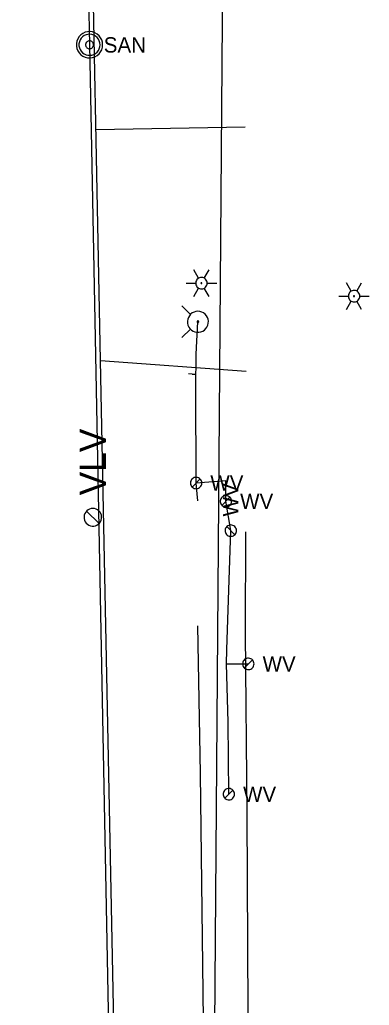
# Model space of a CAD drawing. Extents: x 596028 to 606371, y 330010 to 403088.
# Drawn here: x 605018.2 to 605105.7, y 332117.3 to 332364 of the extents above; entities that cross this region are included whole.
import ezdxf

# ---------------------------------------------------------------- set-up
doc = ezdxf.new("R2010")
doc.units = 0
for name, color, linetype in [('E_LTG', 7, 'Continuous'), ('E_UTL_E_UG', 7, 'Continuous'), ('E_UTL_G_UG', 7, 'Continuous'), ('E_UTL_SAN_MH', 7, 'Continuous'), ('E_UTL_SAN_UG', 7, 'Continuous'), ('E_UTL_VLV', 7, 'Continuous'), ('E_UTL_W', 7, 'Continuous'), ('E_UTL_W_UG', 7, 'Continuous'), ('E_UTL_WHydrant', 7, 'Continuous')]:
    doc.layers.add(name, color=color, linetype=linetype)

msp = doc.modelspace()

# ---------------------------------------------------------------- linework, layer by layer
at = {"layer": 'E_LTG'}
for points in [[(605062.94, 332299.27), (605061.75, 332301.33)], [(605064.37, 332299.27), (605065.56, 332301.33)], [(605059.84, 332298.03), (605062.23, 332298.03)], [(605065.08, 332298.03), (605065.06, 332298.3), (605064.98, 332298.56), (605064.86, 332298.8), (605064.69, 332299.02), (605064.48, 332299.19), (605064.25, 332299.33), (605063.99, 332299.42), (605063.72, 332299.46), (605063.45, 332299.44), (605063.19, 332299.38), (605062.94, 332299.27), (605062.72, 332299.11), (605062.53, 332298.91), (605062.38, 332298.68), (605062.28, 332298.43), (605062.23, 332298.17), (605062.23, 332297.89), (605062.28, 332297.63), (605062.38, 332297.37), (605062.53, 332297.15), (605062.72, 332296.95), (605062.94, 332296.79), (605063.19, 332296.68), (605063.45, 332296.61), (605063.72, 332296.6), (605063.99, 332296.64), (605064.25, 332296.73), (605064.48, 332296.87), (605064.69, 332297.04), (605064.86, 332297.26), (605064.98, 332297.5), (605065.06, 332297.76), (605065.08, 332298.03)], [(605065.08, 332298.03), (605065.06, 332298.3), (605064.98, 332298.56), (605064.86, 332298.8), (605064.69, 332299.02), (605064.48, 332299.19), (605064.25, 332299.33), (605063.99, 332299.42), (605063.72, 332299.46), (605063.45, 332299.44), (605063.19, 332299.38), (605062.94, 332299.27), (605062.72, 332299.11), (605062.53, 332298.91), (605062.38, 332298.68), (605062.28, 332298.43), (605062.23, 332298.17), (605062.23, 332297.89), (605062.28, 332297.63), (605062.38, 332297.37), (605062.53, 332297.15), (605062.72, 332296.95), (605062.94, 332296.79), (605063.19, 332296.68), (605063.45, 332296.61), (605063.72, 332296.6), (605063.99, 332296.64), (605064.25, 332296.73), (605064.48, 332296.87), (605064.69, 332297.04), (605064.86, 332297.26), (605064.98, 332297.5), (605065.06, 332297.76), (605065.08, 332298.03)], [(605065.08, 332298.03), (605065.06, 332298.3), (605064.98, 332298.56), (605064.86, 332298.8), (605064.69, 332299.02), (605064.48, 332299.19), (605064.25, 332299.33), (605063.99, 332299.42), (605063.72, 332299.46), (605063.45, 332299.44), (605063.19, 332299.38), (605062.94, 332299.27), (605062.72, 332299.11), (605062.53, 332298.91), (605062.38, 332298.68), (605062.28, 332298.43), (605062.23, 332298.17), (605062.23, 332297.89), (605062.28, 332297.63), (605062.38, 332297.37), (605062.53, 332297.15), (605062.72, 332296.95), (605062.94, 332296.79), (605063.19, 332296.68), (605063.45, 332296.61), (605063.72, 332296.6), (605063.99, 332296.64), (605064.25, 332296.73), (605064.48, 332296.87), (605064.69, 332297.04), (605064.86, 332297.26), (605064.98, 332297.5), (605065.06, 332297.76), (605065.08, 332298.03)], [(605063.77, 332298.03), (605063.77, 332298.05), (605063.77, 332298.07), (605063.76, 332298.09), (605063.74, 332298.11), (605063.72, 332298.13), (605063.7, 332298.14), (605063.68, 332298.15), (605063.66, 332298.15), (605063.64, 332298.15), (605063.62, 332298.14), (605063.6, 332298.13), (605063.58, 332298.12), (605063.56, 332298.1), (605063.55, 332298.08), (605063.54, 332298.06), (605063.54, 332298.04), (605063.54, 332298.02), (605063.54, 332298), (605063.55, 332297.97), (605063.56, 332297.96), (605063.58, 332297.94), (605063.6, 332297.93), (605063.62, 332297.92), (605063.64, 332297.91), (605063.66, 332297.91), (605063.68, 332297.91), (605063.7, 332297.92), (605063.72, 332297.93), (605063.74, 332297.95), (605063.76, 332297.97), (605063.77, 332297.99), (605063.77, 332298.01), (605063.77, 332298.03)], [(605065.08, 332298.03), (605067.47, 332298.03)], [(605101.14, 332296.01), (605099.95, 332298.07)], [(605102.57, 332296.01), (605103.76, 332298.07)], [(605061.75, 332294.73), (605062.94, 332296.79)], [(605065.56, 332294.73), (605064.37, 332296.79)], [(605103.29, 332294.77), (605103.26, 332295.04), (605103.18, 332295.31), (605103.06, 332295.55), (605102.89, 332295.76), (605102.69, 332295.94), (605102.45, 332296.07), (605102.19, 332296.16), (605101.93, 332296.2), (605101.65, 332296.19), (605101.39, 332296.12), (605101.14, 332296.01), (605100.92, 332295.85), (605100.73, 332295.66), (605100.59, 332295.43), (605100.49, 332295.18), (605100.44, 332294.91), (605100.44, 332294.64), (605100.49, 332294.37), (605100.59, 332294.12), (605100.73, 332293.89), (605100.92, 332293.69), (605101.14, 332293.54), (605101.39, 332293.42), (605101.65, 332293.36), (605101.93, 332293.35), (605102.19, 332293.39), (605102.45, 332293.47), (605102.69, 332293.61), (605102.89, 332293.79), (605103.06, 332294), (605103.18, 332294.24), (605103.26, 332294.5), (605103.29, 332294.77)], [(605103.29, 332294.77), (605103.26, 332295.04), (605103.18, 332295.31), (605103.06, 332295.55), (605102.89, 332295.76), (605102.69, 332295.94), (605102.45, 332296.07), (605102.19, 332296.16), (605101.93, 332296.2), (605101.65, 332296.19), (605101.39, 332296.12), (605101.14, 332296.01), (605100.92, 332295.85), (605100.73, 332295.66), (605100.59, 332295.43), (605100.49, 332295.18), (605100.44, 332294.91), (605100.44, 332294.64), (605100.49, 332294.37), (605100.59, 332294.12), (605100.73, 332293.89), (605100.92, 332293.69), (605101.14, 332293.54), (605101.39, 332293.42), (605101.65, 332293.36), (605101.93, 332293.35), (605102.19, 332293.39), (605102.45, 332293.47), (605102.69, 332293.61), (605102.89, 332293.79), (605103.06, 332294), (605103.18, 332294.24), (605103.26, 332294.5), (605103.29, 332294.77)], [(605103.29, 332294.77), (605103.26, 332295.04), (605103.18, 332295.31), (605103.06, 332295.55), (605102.89, 332295.76), (605102.69, 332295.94), (605102.45, 332296.07), (605102.19, 332296.16), (605101.93, 332296.2), (605101.65, 332296.19), (605101.39, 332296.12), (605101.14, 332296.01), (605100.92, 332295.85), (605100.73, 332295.66), (605100.59, 332295.43), (605100.49, 332295.18), (605100.44, 332294.91), (605100.44, 332294.64), (605100.49, 332294.37), (605100.59, 332294.12), (605100.73, 332293.89), (605100.92, 332293.69), (605101.14, 332293.54), (605101.39, 332293.42), (605101.65, 332293.36), (605101.93, 332293.35), (605102.19, 332293.39), (605102.45, 332293.47), (605102.69, 332293.61), (605102.89, 332293.79), (605103.06, 332294), (605103.18, 332294.24), (605103.26, 332294.5), (605103.29, 332294.77)], [(605098.05, 332294.77), (605100.43, 332294.77)], [(605099.95, 332291.47), (605101.14, 332293.54)], [(605101.98, 332294.77), (605101.97, 332294.8), (605101.97, 332294.82), (605101.96, 332294.84), (605101.94, 332294.86), (605101.93, 332294.87), (605101.91, 332294.88), (605101.89, 332294.89), (605101.86, 332294.89), (605101.84, 332294.89), (605101.82, 332294.89), (605101.8, 332294.88), (605101.78, 332294.86), (605101.76, 332294.85), (605101.75, 332294.83), (605101.74, 332294.81), (605101.74, 332294.79), (605101.74, 332294.76), (605101.74, 332294.74), (605101.75, 332294.72), (605101.76, 332294.7), (605101.78, 332294.68), (605101.8, 332294.67), (605101.82, 332294.66), (605101.84, 332294.66), (605101.86, 332294.66), (605101.89, 332294.66), (605101.91, 332294.67), (605101.93, 332294.68), (605101.94, 332294.69), (605101.96, 332294.71), (605101.97, 332294.73), (605101.97, 332294.75), (605101.98, 332294.77)], [(605103.76, 332291.47), (605102.57, 332293.54)], [(605103.29, 332294.77), (605105.67, 332294.77)]]:
    msp.add_lwpolyline(points, dxfattribs=at)
at = {"layer": 'E_UTL_E_UG'}
for points in [[(605060.47, 331707.24), (605067.75, 331788.52), (605068.77, 331809.24), (605068.42, 331863), (605066.58, 332057.11), (605069.29, 332407.59)], [(605038.2, 331558.64), (605053.97, 331665.58), (605054.16, 331675.48), (605057.33, 331710.76), (605063.33, 331779.39), (605064.89, 331811.56), (605066.7, 331922.92), (605066.28, 331973.16), (605065.35, 332014.58), (605064.76, 332065.68), (605063.4, 332175.3), (605062.74, 332212.21)]]:
    msp.add_lwpolyline(points, dxfattribs=at)
at = {"layer": 'E_UTL_G_UG'}
msp.add_lwpolyline([(605030.78, 331483.16), (605036.41, 331510.46), (605041, 331526.42), (605043.91, 331546.77), (605047.79, 331567.91), (605052.35, 331587.01), (605059.28, 331633.75), (605064.76, 331677.5), (605068.49, 331707.7), (605074.22, 331781.45), (605075.46, 331809.71), (605078.06, 331885.79), (605077.96, 331921.74), (605077.56, 331972.3), (605077.08, 332012.55), (605076.17, 332068.78), (605075.45, 332099.34), (605075.08, 332165.21), (605074.66, 332210.44), (605074.75, 332235.8)], dxfattribs=at)
at = {"layer": 'E_UTL_SAN_MH'}
for points in [[(605038.92, 332357.7), (605038.86, 332358.32), (605038.69, 332358.93), (605038.4, 332359.48), (605038.01, 332359.98), (605037.54, 332360.39), (605036.99, 332360.7), (605036.4, 332360.91), (605035.78, 332361), (605035.15, 332360.97), (605034.54, 332360.82), (605033.97, 332360.56), (605033.46, 332360.19), (605033.03, 332359.74), (605032.69, 332359.21), (605032.46, 332358.63), (605032.34, 332358.01), (605032.34, 332357.39), (605032.46, 332356.77), (605032.69, 332356.19), (605033.03, 332355.66), (605033.46, 332355.21), (605033.97, 332354.84), (605034.54, 332354.58), (605035.15, 332354.43), (605035.78, 332354.4), (605036.4, 332354.49), (605036.99, 332354.7), (605037.54, 332355.01), (605038.01, 332355.42), (605038.4, 332355.92), (605038.69, 332356.47), (605038.86, 332357.08), (605038.92, 332357.7)], [(605038.26, 332357.7), (605038.21, 332358.2), (605038.07, 332358.68), (605037.84, 332359.13), (605037.53, 332359.52), (605037.15, 332359.85), (605036.72, 332360.1), (605036.24, 332360.27), (605035.75, 332360.34), (605035.25, 332360.31), (605034.76, 332360.2), (605034.3, 332359.99), (605033.89, 332359.7), (605033.55, 332359.33), (605033.28, 332358.91), (605033.09, 332358.44), (605032.99, 332357.95), (605032.99, 332357.45), (605033.09, 332356.96), (605033.28, 332356.49), (605033.55, 332356.07), (605033.89, 332355.71), (605034.3, 332355.41), (605034.76, 332355.21), (605035.25, 332355.09), (605035.75, 332355.06), (605036.24, 332355.13), (605036.72, 332355.3), (605037.15, 332355.55), (605037.53, 332355.88), (605037.84, 332356.27), (605038.07, 332356.72), (605038.21, 332357.2), (605038.26, 332357.7)], [(605036.61, 332357.7), (605036.59, 332357.89), (605036.54, 332358.07), (605036.45, 332358.24), (605036.34, 332358.38), (605036.2, 332358.51), (605036.03, 332358.6), (605035.86, 332358.66), (605035.67, 332358.69), (605035.48, 332358.68), (605035.3, 332358.64), (605035.13, 332358.56), (605034.97, 332358.45), (605034.84, 332358.31), (605034.74, 332358.15), (605034.67, 332357.98), (605034.64, 332357.79), (605034.64, 332357.61), (605034.67, 332357.42), (605034.74, 332357.25), (605034.84, 332357.09), (605034.97, 332356.95), (605035.13, 332356.84), (605035.3, 332356.76), (605035.48, 332356.72), (605035.67, 332356.71), (605035.86, 332356.74), (605036.03, 332356.8), (605036.2, 332356.89), (605036.34, 332357.02), (605036.45, 332357.17), (605036.54, 332357.33), (605036.59, 332357.51), (605036.61, 332357.7)]]:
    msp.add_lwpolyline(points, dxfattribs=at)
at = {"layer": 'E_UTL_SAN_UG'}
for p, q in [((605035.68, 332357.68), (605030.9, 332627.6)), ((605040.9, 332090.37), (605035.68, 332357.68))]:
    msp.add_line(p, q, dxfattribs=at)
at = {"layer": 'E_UTL_VLV'}
for points in [[(605036.47, 332241.62), (605036.05, 332241.58), (605035.65, 332241.46), (605035.28, 332241.27), (605034.95, 332241.01), (605034.68, 332240.69), (605034.47, 332240.33), (605034.33, 332239.93), (605034.27, 332239.52), (605034.29, 332239.1), (605034.39, 332238.7), (605034.56, 332238.32), (605034.81, 332237.97), (605035.11, 332237.69), (605035.46, 332237.46), (605035.85, 332237.3), (605036.26, 332237.23), (605036.68, 332237.23), (605037.09, 332237.3), (605037.48, 332237.46), (605037.83, 332237.69), (605038.13, 332237.97), (605038.38, 332238.32), (605038.55, 332238.7), (605038.65, 332239.1), (605038.67, 332239.52), (605038.61, 332239.93), (605038.47, 332240.33), (605038.26, 332240.69), (605037.99, 332241.01), (605037.66, 332241.27), (605037.29, 332241.46), (605036.89, 332241.58), (605036.47, 332241.62)], [(605038.03, 332237.86), (605034.91, 332240.97)]]:
    msp.add_lwpolyline(points, dxfattribs=at)
at = {"layer": 'E_UTL_W'}
for points in [[(605063.73, 332248), (605063.71, 332248.27), (605063.63, 332248.53), (605063.51, 332248.77), (605063.34, 332248.98), (605063.14, 332249.16), (605062.9, 332249.3), (605062.65, 332249.39), (605062.38, 332249.42), (605062.11, 332249.41), (605061.84, 332249.35), (605061.6, 332249.24), (605061.38, 332249.08), (605061.19, 332248.88), (605061.04, 332248.65), (605060.94, 332248.4), (605060.89, 332248.14), (605060.89, 332247.87), (605060.94, 332247.6), (605061.04, 332247.35), (605061.19, 332247.12), (605061.38, 332246.92), (605061.6, 332246.77), (605061.84, 332246.65), (605062.11, 332246.59), (605062.38, 332246.58), (605062.65, 332246.61), (605062.9, 332246.7), (605063.14, 332246.84), (605063.34, 332247.02), (605063.51, 332247.23), (605063.63, 332247.47), (605063.71, 332247.73), (605063.73, 332248)], [(605061.3, 332246.99), (605063.32, 332249.01)], [(605071.21, 332243.42), (605071.18, 332243.69), (605071.1, 332243.95), (605070.98, 332244.19), (605070.81, 332244.4), (605070.61, 332244.58), (605070.37, 332244.71), (605070.12, 332244.8), (605069.85, 332244.84), (605069.58, 332244.83), (605069.31, 332244.76), (605069.07, 332244.65), (605068.85, 332244.49), (605068.66, 332244.3), (605068.51, 332244.07), (605068.41, 332243.82), (605068.36, 332243.55), (605068.36, 332243.28), (605068.41, 332243.01), (605068.51, 332242.76), (605068.66, 332242.53), (605068.85, 332242.34), (605069.07, 332242.18), (605069.31, 332242.07), (605069.58, 332242), (605069.85, 332241.99), (605070.12, 332242.03), (605070.37, 332242.12), (605070.61, 332242.25), (605070.81, 332242.43), (605070.98, 332242.64), (605071.1, 332242.89), (605071.18, 332243.15), (605071.21, 332243.42)], [(605068.77, 332242.41), (605070.79, 332244.42)], [(605071, 332237.5), (605070.73, 332237.48), (605070.47, 332237.4), (605070.23, 332237.28), (605070.02, 332237.11), (605069.84, 332236.9), (605069.7, 332236.67), (605069.61, 332236.41), (605069.58, 332236.14), (605069.59, 332235.87), (605069.65, 332235.61), (605069.76, 332235.36), (605069.92, 332235.14), (605070.12, 332234.95), (605070.35, 332234.81), (605070.6, 332234.71), (605070.86, 332234.66), (605071.14, 332234.66), (605071.4, 332234.71), (605071.65, 332234.81), (605071.88, 332234.95), (605072.08, 332235.14), (605072.23, 332235.36), (605072.35, 332235.61), (605072.41, 332235.87), (605072.42, 332236.14), (605072.39, 332236.41), (605072.3, 332236.67), (605072.16, 332236.9), (605071.98, 332237.11), (605071.77, 332237.28), (605071.53, 332237.4), (605071.27, 332237.48), (605071, 332237.5)], [(605072.01, 332235.07), (605069.99, 332237.08)], [(605076.83, 332202.72), (605076.8, 332202.99), (605076.72, 332203.25), (605076.6, 332203.49), (605076.43, 332203.7), (605076.23, 332203.88), (605075.99, 332204.01), (605075.74, 332204.1), (605075.47, 332204.14), (605075.2, 332204.13), (605074.93, 332204.06), (605074.69, 332203.95), (605074.47, 332203.79), (605074.28, 332203.6), (605074.13, 332203.37), (605074.03, 332203.12), (605073.98, 332202.85), (605073.98, 332202.58), (605074.03, 332202.31), (605074.13, 332202.06), (605074.28, 332201.83), (605074.47, 332201.64), (605074.69, 332201.48), (605074.93, 332201.37), (605075.2, 332201.3), (605075.47, 332201.29), (605075.74, 332201.33), (605075.99, 332201.42), (605076.23, 332201.55), (605076.43, 332201.73), (605076.6, 332201.94), (605076.72, 332202.19), (605076.8, 332202.45), (605076.83, 332202.72)], [(605074.39, 332201.71), (605076.41, 332203.72)], [(605071.94, 332170.11), (605071.91, 332170.38), (605071.83, 332170.64), (605071.71, 332170.88), (605071.54, 332171.09), (605071.34, 332171.27), (605071.1, 332171.4), (605070.85, 332171.49), (605070.58, 332171.53), (605070.31, 332171.52), (605070.04, 332171.45), (605069.8, 332171.34), (605069.58, 332171.18), (605069.39, 332170.99), (605069.24, 332170.76), (605069.14, 332170.51), (605069.09, 332170.24), (605069.09, 332169.97), (605069.14, 332169.7), (605069.24, 332169.45), (605069.39, 332169.22), (605069.58, 332169.03), (605069.8, 332168.87), (605070.04, 332168.76), (605070.31, 332168.69), (605070.58, 332168.68), (605070.85, 332168.72), (605071.1, 332168.81), (605071.34, 332168.94), (605071.54, 332169.12), (605071.71, 332169.33), (605071.83, 332169.58), (605071.91, 332169.84), (605071.94, 332170.11)], [(605069.5, 332169.1), (605071.52, 332171.11)]]:
    msp.add_lwpolyline(points, dxfattribs=at)
at = {"layer": 'E_UTL_W_UG'}
for p, q in [((605037.23, 332336.52), (605074.58, 332337.2)), ((605038.36, 332278.66), (605074.81, 332276.04))]:
    msp.add_line(p, q, dxfattribs=at)
for points in [[(604662.85, 330776.78), (604719.99, 330861.17), (604771.51, 330900.13), (604792.62, 330926.22), (604804.59, 330947.13), (605054.68, 331381.7), (605055.13, 331442.45), (605044.65, 331474.36), (605047.01, 331851.63), (605038.36, 332278.66), (605035.8, 332410.28), (605072.23, 332411.32), (605076.98, 332411.12), (605079.88, 332411.16)], [(605062.77, 332243.57), (605062.31, 332248), (605062.27, 332271.93), (605062.35, 332280.27), (605062.76, 332288.36)], [(605061.37, 332275.24), (605060.4, 332275.33)], [(605061.37, 332275.24), (605062.3, 332275.23)], [(605070.51, 332170.11), (605070.31, 332188.16), (605069.93, 332202.74), (605069.97, 332206.33), (605071, 332236.08), (605069.78, 332243.42), (605069.78, 332248.55), (605062.31, 332248)], [(605070.09, 332202.72), (605075.4, 332202.72)]]:
    msp.add_lwpolyline(points, dxfattribs=at)
at = {"layer": 'E_UTL_WHydrant'}
for points in [[(605060.93, 332290.2), (605058.78, 332292.34)], [(605062.76, 332290.99), (605062.26, 332290.94), (605061.79, 332290.8), (605061.34, 332290.57), (605060.95, 332290.26), (605060.62, 332289.88), (605060.37, 332289.45), (605060.21, 332288.98), (605060.14, 332288.49), (605060.16, 332287.99), (605060.28, 332287.51), (605060.49, 332287.05), (605060.78, 332286.65), (605061.14, 332286.3), (605061.56, 332286.03), (605062.02, 332285.85), (605062.51, 332285.75), (605063.01, 332285.75), (605063.5, 332285.85), (605063.96, 332286.03), (605064.38, 332286.3), (605064.74, 332286.65), (605065.03, 332287.05), (605065.24, 332287.51), (605065.36, 332287.99), (605065.38, 332288.49), (605065.31, 332288.98), (605065.15, 332289.45), (605064.9, 332289.88), (605064.57, 332290.26), (605064.18, 332290.57), (605063.74, 332290.8), (605063.26, 332290.94), (605062.76, 332290.99)], [(605062.76, 332288.56), (605062.72, 332288.56), (605062.69, 332288.55), (605062.65, 332288.53), (605062.62, 332288.51), (605062.6, 332288.48), (605062.58, 332288.45), (605062.57, 332288.41), (605062.56, 332288.37), (605062.56, 332288.33), (605062.57, 332288.3), (605062.59, 332288.26), (605062.61, 332288.23), (605062.64, 332288.21), (605062.67, 332288.18), (605062.7, 332288.17), (605062.74, 332288.16), (605062.78, 332288.16), (605062.82, 332288.17), (605062.85, 332288.18), (605062.88, 332288.21), (605062.91, 332288.23), (605062.93, 332288.26), (605062.95, 332288.3), (605062.96, 332288.33), (605062.96, 332288.37), (605062.96, 332288.41), (605062.94, 332288.45), (605062.92, 332288.48), (605062.9, 332288.51), (605062.87, 332288.53), (605062.84, 332288.55), (605062.8, 332288.56), (605062.76, 332288.56)], [(605060.93, 332286.53), (605058.78, 332284.39)]]:
    msp.add_lwpolyline(points, dxfattribs=at)

# ---------------------------------------------------------------- texts
at = {"layer": 'E_UTL_SAN_MH'}
msp.add_text('SAN', height=3.849, dxfattribs=at).set_placement((605039.19, 332355.75))
at = {"layer": 'E_UTL_VLV'}
msp.add_text('VLV', height=6.6, rotation=90, dxfattribs=at).set_placement((605039.77, 332244.92))
at = {"layer": 'E_UTL_W'}
for p in [(605065.87, 332246.08), (605073.34, 332241.49), (605078.96, 332200.79), (605074.07, 332168.18)]:
    msp.add_text('WV', height=3.85, dxfattribs=at).set_placement(p)
msp.add_text('WV', height=3.85, rotation=90, dxfattribs=at).set_placement((605072.92, 332239.64))

doc.saveas('drawing.dxf')
